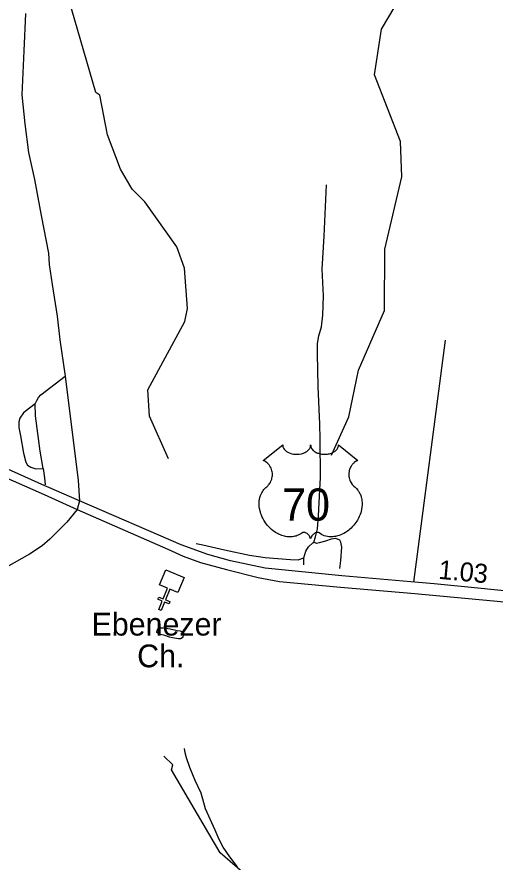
# Model space of a CAD drawing. Extents: x 2206922 to 2357709, y 510027 to 673830.
# Drawn here: x 2266668 to 2269825, y 615129 to 620704 of the extents above; entities that cross this region are included whole.
import ezdxf

# ---------------------------------------------------------------- set-up
doc = ezdxf.new("R2010")
doc.units = 0
for name, color, linetype in [('Exist Cultural Church CELL', 7, 'Continuous'), ('Exist Cultural Church Label', 7, 'Continuous'), ('Exist Hydrographic Creek Single Shore', 7, 'Continuous'), ('Exist Hydrographic Misc Water Feature', 7, 'Continuous'), ('Exist Road Non-System Type 51', 7, 'Continuous'), ('Exist Road Primary US Divided Attributed', 7, 'Continuous'), ('Exist Road Primary US Mileage Tenths English Label', 7, 'Continuous'), ('Exist Road Primary US Shield CELL', 7, 'Continuous'), ('Exist Road Primary US Shield Number Label', 7, 'Continuous'), ('Exist Road Secondary Type 51 Attributed', 7, 'Continuous')]:
    doc.layers.add(name, color=color, linetype=linetype)

msp = doc.modelspace()

# ---------------------------------------------------------------- linework, layer by layer
at = {"layer": 'Exist Cultural Church CELL'}
msp.add_lwpolyline([(2267730.4, 616907.5), (2267677.7, 616929.2), (2267648.6, 616858.9), (2267678.2, 616846.6), (2267672.1, 616831.9), (2267642.5, 616844.1), (2267619.5, 616788.5), (2267604.7, 616794.7), (2267627.7, 616850.2), (2267598.1, 616862.5), (2267604.2, 616877.2), (2267633.8, 616865), (2267662.9, 616935.3), (2267609.7, 616957.5), (2267650.4, 617055.8), (2267771.1, 617005.9)], close=True, dxfattribs=at)
at = {"layer": 'Exist Hydrographic Creek Single Shore'}
msp.add_lwpolyline([(2268371.4, 614878.1), (2268010.4, 615190.4), (2267689.4, 615738.1), (2267697.4, 615770.7), (2267638.4, 615827.6)], dxfattribs=at)
at = {"layer": 'Exist Hydrographic Misc Water Feature'}
for points in [[(2268744.4, 617812.4), (2268858.4, 618065.9), (2268922.4, 618372.8), (2269093.4, 618766.2), (2269097.5, 619172.8), (2269209.5, 619649.4), (2269199.4, 619882.4), (2269028.4, 620322.1), (2269075.4, 620622.8), (2269247.4, 620917.8), (2269496.1, 621096.2), (2269705.4, 621240.9), (2269987.1, 621423.7), (2270375.4, 621726.5), (2270367.8, 622088.3), (2270371.6, 622469.1), (2270442, 622629.1), (2270489.6, 622861.4), (2270565.7, 622968), (2270868.3, 622985.1), (2271028.2, 622990.9)], [(2267669.3, 617788.2), (2267542.4, 618069.6), (2267532.4, 618243.6), (2267777.4, 618694.5), (2267793.4, 618779.5), (2267774.3, 619045.5), (2267723.5, 619187.6), (2267512.5, 619483.8), (2267428.4, 619567.4), (2267352.3, 619700.2), (2267266.4, 619924.9), (2267214.3, 620188.4), (2267189.3, 620205.3), (2266991.4, 620888.2)], [(2267674.5, 616612.9), (2267644.3, 616622.8), (2267616.2, 616630.6), (2267602.1, 616634.4), (2267596.1, 616640.2), (2267592.2, 616644), (2267592.5, 616648), (2267598, 616666.3), (2267602.1, 616670.1), (2267607.8, 616674.5), (2267619.7, 616674.3), (2267633.9, 616674.7), (2267680.2, 616666.9), (2267725.7, 616657.5), (2267746, 616653.7), (2267760.2, 616647.9), (2267765.9, 616643.7), (2267768, 616635.8), (2267766.1, 616621.9), (2267762.2, 616613.9), (2267758.3, 616608), (2267748.3, 616601.8), (2267734.4, 616601.5), (2267720.6, 616603.6), (2267694.4, 616607.1), (2267674.5, 616612.9)], [(2268124.6, 615098.1), (2268073.7, 615163.4), (2268029, 615226.9), (2268003, 615276.7), (2267976.3, 615338.6), (2267913, 615479.6), (2267884, 615583.3), (2267845.3, 615667), (2267808.4, 615752.5), (2267788.1, 615816.4), (2267777.6, 615850.4), (2267773.7, 615878.1)]]:
    msp.add_lwpolyline(points, dxfattribs=at)
at = {"layer": 'Exist Road Non-System Type 51'}
for p, q in [((2269495.4, 618571.1), (2269286.2, 616976.3)), ((2266840.8, 617725.6), (2266849.6, 617663.8)), ((2266849.6, 617663.8), (2266853.9, 617618)), ((2267850.3, 617230.5), (2267895.1, 617220.6))]:
    msp.add_line(p, q, dxfattribs=at)
for points in [[(2268627.5, 617240), (2268638.1, 617274), (2268653, 617327.2), (2268659.4, 617412.2), (2268667.9, 617584.3), (2268672.1, 617665), (2268670, 617920), (2268667.9, 618017.8), (2268657.3, 618266.4), (2268653, 618481), (2268653, 618549), (2268661.5, 618600), (2268678.5, 618659.5), (2268687, 618736), (2268691.2, 618863.5), (2268682.7, 619039.9), (2268695.5, 619256.6), (2268712.5, 619596.6)], [(2266788.7, 618151), (2266798.5, 618173.1), (2266810.3, 618193.1), (2266826.1, 618211.4), (2266986, 618333.3)], [(2266788.7, 618151), (2266751.1, 618122.7), (2266711.3, 618092.3), (2266687.6, 618058), (2266679.9, 618032), (2266680.4, 617996), (2266690.8, 617940.2), (2266711.9, 617826.4), (2266726.5, 617766.6), (2266738.7, 617746.7), (2266760.8, 617732.9), (2266792.8, 617723.2), (2266840.8, 617725.6)], [(2266840.8, 617725.6), (2266821.7, 617839.4), (2266789.5, 618073), (2266788.7, 618151)], [(2268561.7, 617135.9), (2268574.4, 617180.5), (2268593.5, 617208.2), (2268621.2, 617233.7), (2268627.5, 617240)], [(2268798.9, 617065.4), (2268805.9, 617118.9), (2268812.3, 617205), (2268805.9, 617240), (2268799.5, 617252.8), (2268774.1, 617262.4), (2268742.2, 617259.2), (2268704, 617246.4), (2268662.6, 617233.7), (2268646.6, 617230.5), (2268627.5, 617240)], [(2267895.1, 617220.6), (2268038.2, 617189), (2268203.9, 617154), (2268305.8, 617138), (2268474.6, 617125.3), (2268523.5, 617123.2), (2268561.7, 617135.9)], [(2268560.9, 617088.8), (2268561.7, 617104), (2268561.7, 617135.9)]]:
    msp.add_lwpolyline(points, dxfattribs=at)
at = {"layer": 'Exist Road Primary US Divided Attributed'}
for points in [[(2267080.1, 617512.3), (2266863.7, 617605.9), (2266852.3, 617611.1), (2266126.4, 617935.2), (2266067.6, 617962.3), (2265802.9, 618085.4), (2265576.7, 618190.9), (2265331, 618319.1), (2264723.1, 618642.4), (2264211.3, 618906.8)], [(2264172.2, 618842.2), (2264319.4, 618772.9), (2264695.2, 618571.1), (2265324.6, 618237.4), (2265550.2, 618128.6), (2266102.1, 617882.1), (2266847.4, 617552.6), (2267066.2, 617453.8)], [(2272321.4, 616249.7), (2271788.5, 616550.3), (2271659.5, 616627.3), (2271483.5, 616699.3), (2271265.9, 616769.7), (2271082, 616803.3), (2270933.2, 616819.3), (2270077.4, 616897.8), (2269711, 616934.6), (2269421.5, 616965), (2269267.9, 616977.8), (2268812, 617016.2), (2268306.5, 617067.4), (2268077.7, 617115.4), (2267928.9, 617157), (2267751.4, 617221.1), (2267080.1, 617512.3)], [(2267066.2, 617453.8), (2267665, 617192.3), (2267765.8, 617147.4), (2267879.3, 617105.8), (2268050.7, 617058.1), (2268260.1, 617005), (2268400.9, 616979.4), (2268804, 616942.6), (2269295.1, 616899.4), (2270074.2, 616827.3), (2270928.4, 616748.9), (2271141.2, 616723.3), (2271283.5, 616689.7), (2271456.3, 616633.7), (2271625.9, 616563.2), (2271760.3, 616489.6), (2272279.8, 616185.2)]]:
    msp.add_lwpolyline(points, dxfattribs=at)
at = {"layer": 'Exist Road Primary US Shield CELL'}
msp.add_lwpolyline([(2268422.7, 617880.2), (2268423, 617874.8), (2268424.3, 617868.5), (2268425.3, 617865.3), (2268428.3, 617859), (2268433.1, 617851.7), (2268439.9, 617844.5), (2268447.6, 617838.1), (2268452.8, 617834.8), (2268461.6, 617830.1), (2268471.5, 617825.9), (2268482.6, 617822.7), (2268493.9, 617820.4), (2268506.3, 617819.1), (2268518.5, 617818.8), (2268531.7, 617819.8), (2268546.3, 617822.6), (2268553.1, 617824.4), (2268560.6, 617827), (2268567.6, 617829.9), (2268575.2, 617834), (2268581.4, 617837.9), (2268586.2, 617841.4), (2268593.1, 617847.9), (2268598.5, 617854.7), (2268600.8, 617858.5), (2268602.7, 617862.2), (2268605.4, 617869.9), (2268606.2, 617873.3), (2268606.7, 617880.4), (2268607.2, 617874.5), (2268607.8, 617870.7), (2268608.8, 617867.1), (2268610.3, 617863.2), (2268613, 617857.7), (2268616.1, 617853.2), (2268621.8, 617846.4), (2268625.4, 617843.1), (2268628.6, 617840.4), (2268637.4, 617834.4), (2268647.6, 617829.3), (2268652.6, 617827.1), (2268657.8, 617825.2), (2268664.3, 617823.2), (2268671.1, 617821.7), (2268677.7, 617820.5), (2268684.6, 617819.5), (2268691.6, 617819), (2268697.3, 617818.8), (2268704.2, 617818.9), (2268710.7, 617819.3), (2268717.3, 617820.1), (2268724.6, 617821.3), (2268730.4, 617822.6), (2268738.2, 617824.6), (2268745.2, 617827.1), (2268751.3, 617829.8), (2268759.3, 617834), (2268765.8, 617838), (2268770.5, 617841.8), (2268776.1, 617847), (2268781.4, 617853.1), (2268784.5, 617857.6), (2268786.7, 617862.2), (2268788.8, 617867.1), (2268790, 617872.3), (2268790.6, 617876.7), (2268790.8, 617880.6), (2268919.4, 617778.1), (2268916.3, 617777), (2268909.3, 617773.6), (2268903.8, 617770.3), (2268894.9, 617764.1), (2268891.2, 617760.6), (2268887.4, 617757.1), (2268883.9, 617753.3), (2268880.8, 617749.7), (2268877.1, 617744.5), (2268873.7, 617739.4), (2268870.5, 617733.7), (2268868.1, 617728.7), (2268864.1, 617718.4), (2268862.2, 617711.9), (2268861, 617706.3), (2268859.5, 617694.8), (2268859.1, 617689.4), (2268859.1, 617684), (2268859.4, 617678.3), (2268859.9, 617672.8), (2268860.9, 617667.1), (2268861.8, 617662.1), (2268863.4, 617655.9), (2268865.7, 617648.8), (2268868.5, 617641.9), (2268874.4, 617630.7), (2268882, 617619.3), (2268887.3, 617612.9), (2268892.7, 617607.4), (2268900.6, 617600.8), (2268904.9, 617597), (2268909.8, 617592), (2268917.9, 617582.7), (2268921.1, 617578.3), (2268924.5, 617573.3), (2268927.5, 617568.2), (2268930.5, 617562.8), (2268933, 617558), (2268937.5, 617547), (2268940.8, 617536.2), (2268942.3, 617530.6), (2268944.7, 617518), (2268945.6, 617511.8), (2268946.6, 617499.5), (2268946.6, 617484.6), (2268945.5, 617470.4), (2268942.8, 617454), (2268940.6, 617444.1), (2268937.2, 617432.6), (2268934, 617422.6), (2268928.1, 617408), (2268922.9, 617397.3), (2268916.1, 617384.9), (2268911.5, 617377.4), (2268906.1, 617369.3), (2268899.4, 617360), (2268891.5, 617350.2), (2268882, 617339.7), (2268874.3, 617332.1), (2268864.3, 617323.1), (2268858.2, 617318.1), (2268849.5, 617311.6), (2268837.7, 617303.7), (2268826, 617296.9), (2268816, 617291.8), (2268807.2, 617288), (2268795.8, 617283.7), (2268776.9, 617278.4), (2268769.9, 617277), (2268761.7, 617275.8), (2268754.1, 617275), (2268746.6, 617274.5), (2268736.6, 617274.5), (2268726.7, 617275.3), (2268717.2, 617276.7), (2268707.4, 617278.7), (2268697.2, 617281.8), (2268687.9, 617285.4), (2268678.5, 617290.1), (2268662.5, 617300.1), (2268658, 617302.5), (2268655.4, 617303.2), (2268649.2, 617303.5), (2268643.4, 617302.3), (2268637.5, 617299.9), (2268634, 617298), (2268629.2, 617294.9), (2268625.6, 617292), (2268621.2, 617287.8), (2268618.1, 617284.3), (2268615.8, 617281.6), (2268611.3, 617274.5), (2268609.7, 617271.2), (2268608.1, 617266.9), (2268606.6, 617260.5), (2268604.6, 617268.5), (2268602.2, 617273.9), (2268599.5, 617278.4), (2268596.6, 617282.5), (2268592.1, 617287.6), (2268588.1, 617291.5), (2268583.3, 617295.4), (2268578.1, 617298.6), (2268574, 617300.7), (2268570.2, 617302.1), (2268565.5, 617303.3), (2268561.7, 617303.6), (2268558.6, 617303.5), (2268554.3, 617302.5), (2268548.5, 617298.3), (2268543, 617294.5), (2268537, 617290.8), (2268529.9, 617287), (2268524.6, 617284.6), (2268518.4, 617282.1), (2268511.1, 617279.7), (2268503.2, 617277.7), (2268495.1, 617276.1), (2268487.9, 617274.9), (2268480.3, 617274.2), (2268473.4, 617274), (2268466.2, 617274.1), (2268459.4, 617274.6), (2268451.6, 617275.3), (2268441.8, 617276.7), (2268433.8, 617278.6), (2268425.3, 617280.9), (2268416.6, 617283.6), (2268407.2, 617287.2), (2268395.5, 617292.3), (2268387.4, 617296.4), (2268374.6, 617303.8), (2268359.5, 617314.2), (2268348.2, 617323.4), (2268339.9, 617330.9), (2268327.6, 617343.4), (2268320.4, 617351.5), (2268309.2, 617366.1), (2268302, 617376.7), (2268297.3, 617384.4), (2268290.4, 617396.9), (2268286.7, 617404.7), (2268281.8, 617416.1), (2268278, 617426.5), (2268274.8, 617436.4), (2268273.1, 617442.7), (2268270.7, 617453.7), (2268269.2, 617461.5), (2268267.7, 617472.3), (2268266.9, 617483.6), (2268266.8, 617494), (2268267.1, 617502.7), (2268268, 617512.8), (2268269.8, 617523.5), (2268271.8, 617532.7), (2268273.7, 617539.3), (2268276.4, 617547.3), (2268280, 617556.2), (2268284.3, 617564.7), (2268288.3, 617571.8), (2268293.4, 617579.4), (2268298.4, 617585.9), (2268305, 617593), (2268311.8, 617599.5), (2268318.1, 617604.6), (2268325.5, 617611.9), (2268329.4, 617616.3), (2268334.1, 617622.5), (2268337.8, 617628.2), (2268340.8, 617633.3), (2268344.7, 617640.8), (2268347, 617646.4), (2268350, 617655.1), (2268351.5, 617661.2), (2268353, 617669), (2268354, 617676.4), (2268354.4, 617685.6), (2268354.1, 617693.2), (2268353.1, 617702), (2268351.5, 617710.6), (2268349.5, 617718), (2268346.3, 617726.5), (2268343.3, 617732.7), (2268338.4, 617741.2), (2268332.9, 617749), (2268327.3, 617755.4), (2268321.6, 617761.1), (2268316.1, 617765.3), (2268310.9, 617769.1), (2268304.4, 617773), (2268298.1, 617776.1), (2268294.1, 617777.7)], close=True, dxfattribs=at)
at = {"layer": 'Exist Road Secondary Type 51 Attributed'}
for points in [[(2266724.8, 620726.1), (2266714.1, 620480.6), (2266701.4, 620189.5), (2266720.5, 619998.3), (2266743.9, 619809.1), (2266783, 619631.2), (2266827.2, 619393.6), (2266875.5, 619146.3), (2266879.8, 619069.6), (2266901, 618937.9), (2266932.9, 618729.6), (2266952, 618574.5), (2266986, 618333.3), (2267072.5, 617645.7), (2267080.1, 617512.3)], [(2267080.1, 617512.3), (2267066.2, 617453.8)], [(2267066.2, 617453.8), (2266997.9, 617371.5), (2266956.3, 617328.3), (2266885.2, 617259.4), (2266833.7, 617214.9), (2266750.2, 617160.2), (2266599.1, 617074.7), (2266449.9, 617001.3), (2266310.5, 616938.2), (2266201.1, 616879), (2266121.5, 616836.5), (2266020.3, 616775.6), (2265934.8, 616708.7), (2265839.7, 616625.9), (2265750, 616516.5), (2265641.7, 616382.6), (2265556.8, 616278.5), (2265354.1, 616034.1), (2265342.4, 616020), (2265201.5, 615842.3), (2265132.2, 615751.6), (2265092.8, 615701.4), (2265065.3, 615653.2), (2265047, 615621.2)]]:
    msp.add_lwpolyline(points, dxfattribs=at)

# ---------------------------------------------------------------- texts
at = {"layer": 'Exist Cultural Church Label'}
for s, p in [('Ebenezer', (2267160.4, 616623.1)), ('Ch.', (2267461.7, 616413.9))]:
    msp.add_text(s, height=150, dxfattribs=at).set_placement(p)
at = {"layer": 'Exist Road Primary US Mileage Tenths English Label'}
msp.add_text('1.03', height=125, rotation=354.718, dxfattribs=at).set_placement((2269446.9, 616997.7))
at = {"layer": 'Exist Road Primary US Shield Number Label'}
msp.add_text('70', height=212.5, dxfattribs=at).set_placement((2268418.5, 617380.9))

doc.saveas('drawing.dxf')
